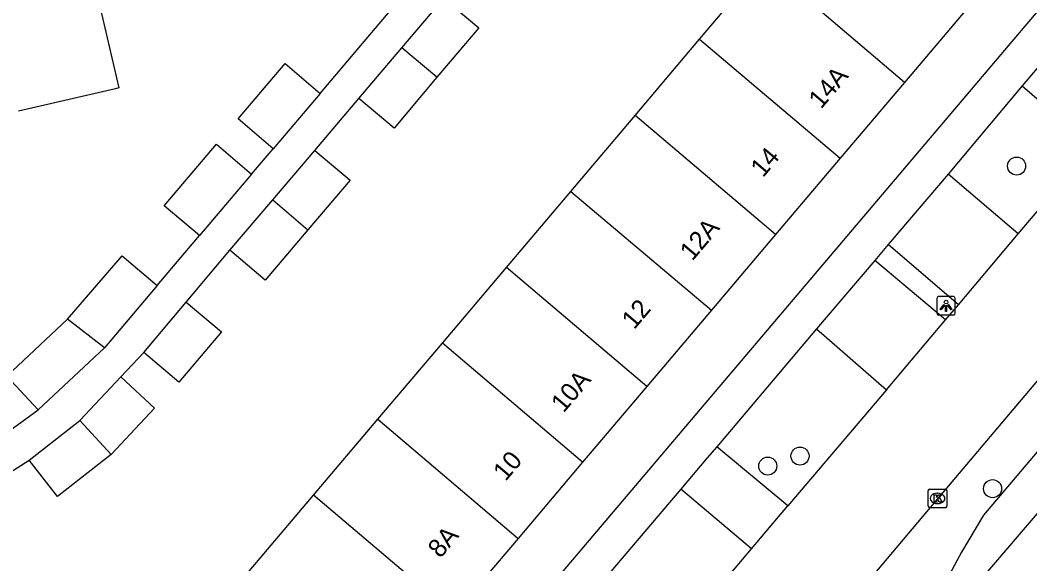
# Model space of a CAD drawing. Extents: x 156414 to 157775, y 382335 to 383765.
# Drawn here: x 156782.4 to 156837.1, y 382523.3 to 382552.8 of the extents above; entities that cross this region are included whole.
import ezdxf

# ---------------------------------------------------------------- set-up
doc = ezdxf.new("R2010")
doc.units = 0
for name, color, linetype in [('IMGEO_Boom', 7, 'Continuous'), ('IMGEO_Groenvoorziening', 7, 'Continuous'), ('IMGEO_Kolk', 7, 'Continuous'), ('IMGEO_Lichtpunt', 7, 'Continuous'), ('IMGEO_Pand', 7, 'Continuous'), ('IMGEO_Pand_nummerreeks', 7, 'Continuous'), ('IMGEO_Parkeervlak_open', 7, 'Continuous'), ('IMGEO_Rijbaan_lokaal_gesloten', 7, 'Continuous'), ('IMGEO_Voetpad_open', 7, 'Continuous'), ('IMGEO_Waterloop', 7, 'Continuous')]:
    doc.layers.add(name, color=color, linetype=linetype)

msp = doc.modelspace()

# ---------------------------------------------------------------- linework, layer by layer
at = {"layer": 'IMGEO_Boom'}
for centre in [(156836.418, 382544.847), (156824.666, 382529.116), (156822.918, 382528.574), (156835.112, 382527.349)]:
    msp.add_circle(centre, 0.489, dxfattribs=at)
at = {"layer": 'IMGEO_Groenvoorziening'}
msp.add_lwpolyline([(156883.467, 382582.632), (156865.157, 382561.969), (156834.624, 382525.907), (156833.429, 382523.914), (156832.515, 382522.224)], dxfattribs=at)
at = {"layer": 'IMGEO_Kolk'}
for p, q in [((156831.627, 382526.393), (156831.627, 382527.245)), ((156831.702, 382527.319), (156832.554, 382527.319)), ((156832.115, 382527.099), (156832.14, 382527.099)), ((156832.628, 382527.245), (156832.628, 382526.393)), ((156832.138, 382526.539), (156832.113, 382526.539)), ((156832.554, 382526.319), (156831.702, 382526.319))]:
    msp.add_line(p, q, dxfattribs=at)
for points in [[(156831.627, 382526.393), (156831.627, 382527.245)], [(156831.702, 382527.319), (156832.554, 382527.319)], [(156832.628, 382527.245), (156832.628, 382526.393)], [(156831.948, 382527.019), (156832.071, 382527.019), (156832.071, 382526.868), (156832.201, 382527.019), (156832.365, 382527.019), (156832.219, 382526.868), (156832.372, 382526.619), (156832.22, 382526.619), (156832.135, 382526.783), (156832.071, 382526.716), (156832.071, 382526.619), (156831.948, 382526.619), (156831.948, 382527.019)], [(156832.554, 382526.319), (156831.702, 382526.319)]]:
    msp.add_lwpolyline(points, dxfattribs=at)
for centre, start, end in [((156831.704, 382527.243), 91.552, 178.448), ((156831.704, 382527.243), 91.552, 178.448), ((156832.552, 382527.243), 1.552, 88.448), ((156832.552, 382527.243), 1.552, 88.448), ((156831.704, 382526.395), 181.552, 268.448), ((156831.704, 382526.395), 181.552, 268.448), ((156832.552, 382526.395), 271.552, 358.448), ((156832.552, 382526.395), 271.552, 358.448)]:
    msp.add_arc(centre, 0.0765, start, end, dxfattribs=at)
for centre, major_axis, ratio, start_param, end_param in [((156832.114, 382526.819), (-0.387, 0.002), 0.722429, 4.712389, 7.853982), ((156832.139, 382526.819), (-0.39, 0.002), 0.717154, 1.570796, 4.712389)]:
    msp.add_ellipse(centre, major_axis=major_axis, ratio=ratio, start_param=start_param, end_param=end_param, dxfattribs=at)
at = {"layer": 'IMGEO_Lichtpunt'}
for p, q in [((156832.091, 382537.67), (156832.091, 382536.863)), ((156832.091, 382537.67), (156832.091, 382536.863)), ((156832.993, 382537.765), (156832.185, 382537.765)), ((156832.993, 382537.765), (156832.185, 382537.765)), ((156833.087, 382536.863), (156833.087, 382537.67)), ((156833.087, 382536.863), (156833.087, 382537.67)), ((156832.185, 382536.769), (156832.993, 382536.769)), ((156832.185, 382536.769), (156832.993, 382536.769))]:
    msp.add_line(p, q, dxfattribs=at)
for points in [[(156832.465, 382537.334), (156832.504, 382537.306), (156832.316, 382537.044), (156832.278, 382537.071), (156832.465, 382537.334)], [(156832.567, 382537.286), (156832.614, 382537.286), (156832.614, 382536.964), (156832.567, 382536.964), (156832.567, 382537.286)], [(156832.677, 382537.306), (156832.715, 382537.333), (156832.902, 382537.071), (156832.863, 382537.043), (156832.677, 382537.306)]]:
    msp.add_lwpolyline(points, dxfattribs=at)
msp.add_circle((156832.59, 382537.468), 0.0994, dxfattribs=at)
for centre, start, end in [((156832.185, 382537.67), 90, 180), ((156832.185, 382537.67), 90, 180), ((156832.993, 382537.67), 0, 90), ((156832.993, 382537.67), 0, 90), ((156832.185, 382536.863), 180, 270), ((156832.185, 382536.863), 180, 270), ((156832.993, 382536.863), 270, 0), ((156832.993, 382536.863), 270, 360)]:
    msp.add_arc(centre, 0.0946, start, end, dxfattribs=at)
at = {"layer": 'IMGEO_Pand'}
for points in [[(156832.912, 382560.568), (156836.926, 382557.168), (156830.333, 382549.387)], [(156819.221, 382551.725), (156822.713, 382555.853), (156822.831, 382555.992), (156825.51, 382553.726)], [(156786.454, 382554.537), (156787.716, 382549.081), (156787.541, 382549.041), (156782.269, 382547.821)], [(156803.067, 382551.262), (156805.345, 382553.945)], [(156805.345, 382553.945), (156807.237, 382552.338), (156804.974, 382549.66)], [(156830.333, 382549.387), (156825.388, 382553.583), (156825.51, 382553.726)], [(156815.727, 382547.596), (156819.221, 382551.725)], [(156819.221, 382551.725), (156826.844, 382545.267)], [(156800.738, 382548.518), (156803.067, 382551.262)], [(156804.974, 382549.66), (156803.067, 382551.262)], [(156796.088, 382545.789), (156794.185, 382547.411), (156796.738, 382550.405), (156798.64, 382548.783)], [(156804.974, 382549.66), (156802.644, 382546.9), (156800.738, 382548.518)], [(156830.333, 382549.387), (156826.844, 382545.267)], [(156798.64, 382548.783), (156796.088, 382545.789)], [(156812.239, 382543.473), (156815.727, 382547.596)], [(156823.342, 382541.134), (156815.727, 382547.596)], [(156792.083, 382541.083), (156790.169, 382542.692), (156793.007, 382546.029), (156794.912, 382544.409)], [(156796.074, 382543.019), (156798.356, 382545.698)], [(156798.356, 382545.698), (156800.259, 382544.077), (156797.97, 382541.389)], [(156826.844, 382545.267), (156823.342, 382541.134)], [(156794.912, 382544.409), (156792.083, 382541.083)], [(156808.751, 382539.353), (156812.239, 382543.473)], [(156812.239, 382543.473), (156819.86, 382537.024)], [(156793.745, 382540.283), (156796.074, 382543.019)], [(156796.074, 382543.019), (156797.97, 382541.389)], [(156797.97, 382541.389), (156795.648, 382538.662), (156793.745, 382540.283)], [(156823.342, 382541.134), (156819.86, 382537.024)], [(156784.933, 382536.535), (156787.888, 382539.979), (156789.796, 382538.363)], [(156805.269, 382535.247), (156808.751, 382539.353)], [(156816.364, 382532.897), (156808.751, 382539.353)], [(156789.796, 382538.363), (156786.937, 382534.986)], [(156789.064, 382534.74), (156791.37, 382537.465)], [(156791.37, 382537.465), (156793.278, 382535.85), (156790.973, 382533.125), (156789.064, 382534.74)], [(156819.86, 382537.024), (156816.364, 382532.897)], [(156783.336, 382531.627), (156781.631, 382533.455), (156784.933, 382536.535)], [(156786.937, 382534.986), (156784.933, 382536.535)], [(156786.937, 382534.986), (156783.336, 382531.627)], [(156801.774, 382531.125), (156805.269, 382535.247)], [(156812.875, 382528.779), (156805.269, 382535.247)], [(156785.597, 382531.046), (156787.818, 382533.423)], [(156787.818, 382533.423), (156789.645, 382531.717), (156787.291, 382529.198)], [(156816.364, 382532.897), (156812.875, 382528.779)], [(156782.854, 382528.897), (156785.597, 382531.046)], [(156787.291, 382529.198), (156785.597, 382531.046)], [(156798.278, 382527.002), (156801.774, 382531.125)], [(156801.774, 382531.125), (156809.38, 382524.653)], [(156787.291, 382529.198), (156784.396, 382526.929), (156782.854, 382528.897)], [(156812.875, 382528.779), (156809.38, 382524.653)], [(156794.784, 382522.882), (156798.278, 382527.002)], [(156805.896, 382520.541), (156798.278, 382527.002)], [(156809.38, 382524.653), (156805.896, 382520.541)]]:
    msp.add_lwpolyline(points, dxfattribs=at)
at = {"layer": 'IMGEO_Parkeervlak_open'}
for points in [[(156836.723, 382549.204), (156840.532, 382545.9)], [(156836.503, 382541.171), (156832.703, 382544.406)], [(156825.562, 382536.018), (156829.365, 382532.712)]]:
    msp.add_lwpolyline(points, dxfattribs=at)
at = {"layer": 'IMGEO_Rijbaan_lokaal_gesloten'}
for points in [[(156881.147, 382584.59), (156855.391, 382554.226), (156843.769, 382540.567), (156831.328, 382525.852), (156828.33, 382522.305), (156828.27, 382522.229), (156828.21, 382522.153)], [(156836.503, 382541.171), (156840.532, 382545.9)], [(156833.261, 382537.329), (156836.503, 382541.171)], [(156832.562, 382536.501), (156833.261, 382537.329)], [(156829.365, 382532.712), (156832.562, 382536.501)], [(156829.365, 382532.712), (156824.005, 382526.416)], [(156822.03, 382524.083), (156823.493, 382525.815), (156824.005, 382526.416)], [(156817.149, 382518.304), (156822.03, 382524.083)]]:
    msp.add_lwpolyline(points, dxfattribs=at)
at = {"layer": 'IMGEO_Voetpad_open'}
for points in [[(156784.875, 382491.099), (156856.496, 382575.585)], [(156841.535, 382554.878), (156836.723, 382549.204)], [(156798.64, 382548.783), (156802.429, 382553.272)], [(156836.723, 382549.204), (156832.703, 382544.406)], [(156798.356, 382545.698), (156800.738, 382548.518)], [(156794.912, 382544.409), (156796.088, 382545.789)], [(156832.703, 382544.406), (156829.453, 382540.589)], [(156789.796, 382538.363), (156792.083, 382541.083)], [(156791.37, 382537.465), (156793.745, 382540.283)], [(156829.453, 382540.589), (156828.72, 382539.728)], [(156833.261, 382537.329), (156829.453, 382540.589)], [(156828.72, 382539.728), (156825.562, 382536.018)], [(156832.562, 382536.501), (156828.72, 382539.728)], [(156825.562, 382536.018), (156820.151, 382529.626)], [(156787.818, 382533.423), (156789.064, 382534.74)], [(156779.843, 382529.087), (156783.336, 382531.627)], [(156820.151, 382529.626), (156819.635, 382529.016), (156818.205, 382527.33)], [(156824.005, 382526.416), (156820.151, 382529.626)], [(156779.774, 382526.948), (156782.854, 382528.897)], [(156818.205, 382527.33), (156813.377, 382521.637)], [(156822.03, 382524.083), (156818.205, 382527.33)]]:
    msp.add_lwpolyline(points, dxfattribs=at)
at = {"layer": 'IMGEO_Waterloop'}
msp.add_lwpolyline([(156885.526, 382578.584), (156845.993, 382531.875), (156836.354, 382521.047), (156834.528, 382522.47), (156883.743, 382579.943), (156885.526, 382578.584)], dxfattribs=at)

# ---------------------------------------------------------------- texts
at = {"layer": 'IMGEO_Pand_nummerreeks'}
for s, rotation, p in [('14A', 49.7094, (156825.806, 382547.898)), ('14', 49.7126, (156822.659, 382544.185)), ('12A', 49.7163, (156818.823, 382539.659)), ('12', 49.7126, (156815.671, 382535.942)), ('10A', 49.7094, (156811.839, 382531.421)), ('10', 49.7126, (156808.694, 382527.711)), ('8A', 49.7175, (156805.153, 382523.534))]:
    msp.add_text(s, height=1, rotation=rotation, dxfattribs=at).set_placement(p)

doc.saveas('drawing.dxf')
